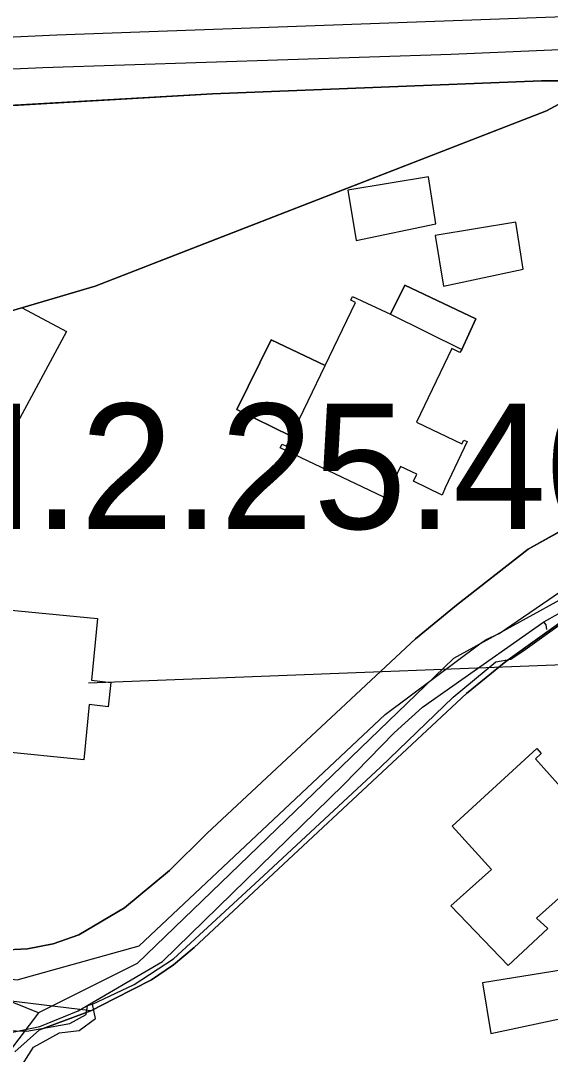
# Model space of a CAD drawing. Extents: x -690419 to -685080, y -987825 to -981190.
# Drawn here: x -687140 to -687097.7, y -985270.8 to -985188.3 of the extents above; entities that cross this region are included whole.
import ezdxf

# ---------------------------------------------------------------- set-up
doc = ezdxf.new("R2010")
doc.units = 0
for name, color, linetype in [('_DOPLNĚK BUDOVY', 7, 'Continuous'), ('BPEJ (S) - hranice', 7, 'Continuous'), ('BPEJ I-II ochrana', 7, 'Continuous'), ('Docházková izochrona BUS (S)', 7, 'Continuous'), ('Docházková izochrona VLAK (S)', 7, 'Continuous'), ('Kanalizace stoka bez rozlišení (S)', 7, 'Continuous'), ('Plochy dopravy silniční DS (S)', 7, 'Continuous'), ('Plochy smíšené obytné městské SM (S)', 7, 'Continuous'), ('Plochy veřejná prostranství všeobecná PU (S)', 7, 'Continuous'), ('Plynovod STL (S)', 7, 'Continuous'), ('Regulační bloky STABILIZOVANÉ (S)', 7, 'Continuous'), ('Regulační kódy STABILIZOVANÉ (S)', 7, 'Continuous'), ('Silnice II třídy (S) - osa', 7, 'Continuous'), ('Spoje - komunikační vedení bez rozlišení provozovanál (S)', 7, 'Continuous'), ('Trasy cykloturistické (S)', 7, 'Continuous'), ('Vodovodní řady (S)', 7, 'Continuous')]:
    doc.layers.add(name, color=color, linetype=linetype)

msp = doc.modelspace()

# ---------------------------------------------------------------- linework, layer by layer
at = {"layer": '_DOPLNĚK BUDOVY'}
for p, q in [((-687107.404, -985200.767), (-687113.854, -985201.827)), ((-687106.824, -985204.517), (-687107.404, -985200.767)), ((-687113.854, -985201.827), (-687113.184, -985205.857)), ((-687113.184, -985205.857), (-687106.824, -985204.517)), ((-687100.439, -985204.397), (-687106.889, -985205.457)), ((-687099.859, -985208.147), (-687100.439, -985204.397)), ((-687106.889, -985205.457), (-687106.219, -985209.487)), ((-687106.219, -985209.487), (-687099.859, -985208.147)), ((-687110.43, -985211.74), (-687104.75, -985214.55)), ((-687104.75, -985214.55), (-687103.63, -985212.12)), ((-687115.65, -985215.84), (-687119.96, -985213.79)), ((-687118.36, -985221.47), (-687115.65, -985215.84)), ((-687096.655, -985264.082), (-687103.105, -985265.142)), ((-687103.105, -985265.142), (-687102.435, -985269.172)), ((-687102.435, -985269.172), (-687096.075, -985267.832))]:
    msp.add_line(p, q, dxfattribs=at)
for points in [[(-687103.63, -985212.12), (-687109.29, -985209.42), (-687110.43, -985211.74)], [(-687119.96, -985213.79), (-687122.71, -985219.35), (-687118.36, -985221.47)]]:
    msp.add_lwpolyline(points, dxfattribs=at)
at = {"layer": 'BPEJ (S) - hranice'}
for points in [[(-687029, -985071), (-687024, -985089), (-687025.5, -985111.5), (-687033, -985131.5), (-687057, -985161), (-687069.12, -985173.89), (-687080.5, -985186), (-687098, -985195.5), (-687134, -985209.5), (-687195, -985227.5), (-687227, -985239), (-687281.5, -985264), (-687296.5, -985283.5), (-687302, -985303), (-687299.5, -985321), (-687283, -985348), (-687262, -985370.5), (-687260, -985379.5), (-687268.5, -985393), (-687302.5, -985416)], [(-687302.5, -985416), (-687268.5, -985393), (-687260, -985379.5), (-687262, -985370.5), (-687283, -985348), (-687299.5, -985321), (-687302, -985303), (-687296.5, -985283.5), (-687281.5, -985264), (-687227, -985239), (-687195, -985227.5), (-687134, -985209.5), (-687098, -985195.5), (-687080.5, -985186), (-687069.12, -985173.89), (-687066.5, -985190.5), (-687072, -985226.5), (-687074.5, -985267), (-687082.5, -985298.5), (-687113, -985361.5), (-687115.5, -985379.5), (-687104.5, -985404)]]:
    msp.add_lwpolyline(points, dxfattribs=at)
at = {"layer": 'BPEJ I-II ochrana'}
for p, q in [((-687098.464, -985195.68), (-687124.767, -985205.909)), ((-687110.43, -985211.74), (-687109.29, -985209.42)), ((-687109.29, -985209.42), (-687103.63, -985212.12)), ((-687113.61, -985210.62), (-687113.48, -985210.32)), ((-687113.23, -985210.8), (-687113.61, -985210.62)), ((-687113.48, -985210.32), (-687110.43, -985211.74)), ((-687139.842, -985211.224), (-687136.3, -985213.12)), ((-687115.65, -985215.84), (-687113.23, -985210.8)), ((-687103.63, -985212.12), (-687104.75, -985214.55)), ((-687136.3, -985213.12), (-687140.96, -985221.78)), ((-687122.71, -985219.35), (-687119.96, -985213.79)), ((-687119.96, -985213.79), (-687115.65, -985215.84)), ((-687105.56, -985214.48), (-687108.37, -985220.37)), ((-687104.91, -985214.79), (-687105.56, -985214.48)), ((-687104.75, -985214.55), (-687104.91, -985214.79)), ((-687118.36, -985221.47), (-687122.71, -985219.35)), ((-687108.37, -985220.37), (-687104.76, -985222.1)), ((-687119.25, -985222.41), (-687119.1, -985222.11)), ((-687119.1, -985222.11), (-687118.74, -985222.27)), ((-687118.74, -985222.27), (-687118.36, -985221.47)), ((-687104.33, -985221.9), (-687106.08, -985225.61)), ((-687104.76, -985222.1), (-687104.59, -985221.81)), ((-687104.59, -985221.81), (-687104.33, -985221.9)), ((-687110.46, -985226.58), (-687119.25, -985222.41)), ((-687109.64, -985223.9), (-687110.7, -985226.13)), ((-687108.33, -985224.52), (-687109.64, -985223.9)), ((-687108.6, -985225.08), (-687108.33, -985224.52)), ((-687106.31, -985226.19), (-687108.6, -985225.08)), ((-687110.7, -985226.13), (-687110.36, -985226.29)), ((-687110.36, -985226.29), (-687110.46, -985226.58)), ((-687106.08, -985225.61), (-687106.31, -985226.19)), ((-687099.46, -985230.49), (-687095.7, -985228.4)), ((-687105.17, -985234.98), (-687099.46, -985230.49)), ((-687141.99, -985235.26), (-687133.83, -985236.04)), ((-687108.44, -985237.66), (-687105.17, -985234.98)), ((-687095.44, -985235.31), (-687101.25, -985239.46)), ((-687133.83, -985236.04), (-687134.3, -985240.96)), ((-687125.07, -985253.19), (-687108.44, -985237.66)), ((-687101.25, -985239.46), (-687104.38, -985242.02)), ((-687134.3, -985240.96), (-687132.77, -985241.14)), ((-687132.77, -985241.14), (-687132.96, -985243.09)), ((-687104.38, -985242.02), (-687126.12, -985262.31)), ((-687134.48, -985242.91), (-687134.92, -985247.32)), ((-687132.96, -985243.09), (-687134.48, -985242.91)), ((-687134.92, -985247.32), (-687143.06, -985246.52)), ((-687105.53, -985252.61), (-687098.77, -985246.43)), ((-687098.41, -985246.83), (-687098.86, -985247.24)), ((-687098.77, -985246.43), (-687098.41, -985246.83)), ((-687098.86, -985247.24), (-687095.97, -985250.48)), ((-687102.37, -985256.07), (-687105.53, -985252.61)), ((-687128.08, -985256.17), (-687125.07, -985253.19)), ((-687092.08, -985253.93), (-687098.79, -985259.98)), ((-687131.66, -985259.14), (-687128.08, -985256.17)), ((-687105.62, -985258.99), (-687102.37, -985256.07)), ((-687135.3, -985261.3), (-687131.66, -985259.14)), ((-687101.06, -985263.75), (-687105.62, -985258.99)), ((-687098.79, -985259.98), (-687097.88, -985260.79)), ((-687097.88, -985260.79), (-687101.06, -985263.75)), ((-687137.37, -985262.02), (-687135.3, -985261.3)), ((-687141.52, -985262.53), (-687139.41, -985262.41)), ((-687139.41, -985262.41), (-687137.37, -985262.02)), ((-687126.12, -985262.31), (-687127.77, -985263.7)), ((-687127.77, -985263.7), (-687129.51, -985264.9)), ((-687129.51, -985264.9), (-687132.45, -985266.38)), ((-687134.36, -985267.38), (-687151.36, -985265.32)), ((-687132.45, -985266.38), (-687134.36, -985267.38))]:
    msp.add_line(p, q, dxfattribs=at)
for points in [[(-687093.616, -985193.12), (-687098, -985195.5), (-687098.464, -985195.68)], [(-687124.767, -985205.909), (-687134, -985209.5), (-687139.842, -985211.224)]]:
    msp.add_lwpolyline(points, dxfattribs=at)
at = {"layer": 'Docházková izochrona BUS (S)'}
for centre, start, end in [((-687330.82, -985198.99), 36.90641, 302.12987), ((-686757.693, -985364.182), 205.7131, 25.07732)]:
    msp.add_arc(centre, 400, start, end, dxfattribs=at)
at = {"layer": 'Docházková izochrona VLAK (S)'}
msp.add_arc((-686398.38, -985456.116), 800, 77.865472, 344.113367, dxfattribs=at)
at = {"layer": 'Kanalizace stoka bez rozlišení (S)'}
for points in [[(-686944.09, -985188.32), (-686963.48, -985187), (-686989.79, -985188.55), (-687014.78, -985186.68), (-687048.13, -985188.55), (-687075.27, -985189.69), (-687105.6, -985190.99), (-687138.19, -985192.06), (-687172.3, -985193.59), (-687210.16, -985194.87), (-687235.17, -985195.82), (-687261.19, -985196.76), (-687294.86, -985198.13), (-687330.82, -985198.99), (-687362.17, -985199.36), (-687377.93, -985199.24), (-687403.83, -985199.81), (-687424.38, -985200.9), (-687437.78, -985178.92), (-687443.46, -985157.92), (-687450.1, -985144.21), (-687465.48, -985151.35)], [(-686952, -985232.68), (-686992.79, -985230.89), (-687049.475, -985222.224), (-687082.231, -985226.457), (-687105.426, -985239.239), (-687130.659, -985263.586), (-687138.52, -985267.53), (-687147.89, -985279.88), (-687155.61, -985305.92), (-687167.12, -985330.81), (-687176.4, -985345.5), (-687197.53, -985330.29), (-687211.18, -985320.5), (-687226.18, -985309.98), (-687252.36, -985291.75), (-687270.67, -985278.95), (-687292.03, -985263.85), (-687309.99, -985251.35)], [(-687138.52, -985267.53), (-687154.241, -985261.155), (-687178.308, -985236.844), (-687195.508, -985223.965)]]:
    msp.add_lwpolyline(points, dxfattribs=at)
at = {"layer": 'Plochy dopravy silniční DS (S)'}
for p, q in [((-687098.39, -985193.1), (-687124.65, -985194.13)), ((-687067.92, -985193.23), (-687098.39, -985193.1)), ((-687124.65, -985194.13), (-687154.72, -985195.89))]:
    msp.add_line(p, q, dxfattribs=at)
at = {"layer": 'Plochy smíšené obytné městské SM (S)'}
for points in [[(-687154.72, -985195.89), (-687124.65, -985194.13), (-687098.39, -985193.1), (-687067.92, -985193.23)], [(-687140.41, -985270.63), (-687138.45, -985268.88), (-687134.36, -985267.38), (-687132.45, -985266.38), (-687129.51, -985264.9), (-687127.77, -985263.7), (-687126.12, -985262.31), (-687104.38, -985242.02), (-687101.25, -985239.46), (-687095.44, -985235.31), (-687093.59, -985234.3), (-687091.64, -985233.39), (-687089.7, -985232.67), (-687087.63, -985232.06), (-687085.53, -985231.62), (-687051.07, -985226.47), (-687047.11, -985227.74), (-687044.91, -985229.69), (-687053.52, -985273.21)], [(-687095.7, -985228.4), (-687099.46, -985230.49), (-687105.17, -985234.98), (-687108.44, -985237.66), (-687125.07, -985253.19), (-687128.08, -985256.17), (-687131.66, -985259.14), (-687135.3, -985261.3), (-687137.37, -985262.02), (-687139.41, -985262.41), (-687141.52, -985262.53)]]:
    msp.add_lwpolyline(points, dxfattribs=at)
at = {"layer": 'Plochy veřejná prostranství všeobecná PU (S)'}
for p, q in [((-687099.46, -985230.49), (-687095.7, -985228.4)), ((-687105.17, -985234.98), (-687099.46, -985230.49)), ((-687108.44, -985237.66), (-687105.17, -985234.98)), ((-687095.44, -985235.31), (-687101.25, -985239.46)), ((-687125.07, -985253.19), (-687108.44, -985237.66)), ((-687101.25, -985239.46), (-687104.38, -985242.02)), ((-687104.38, -985242.02), (-687126.12, -985262.31)), ((-687128.08, -985256.17), (-687125.07, -985253.19)), ((-687131.66, -985259.14), (-687128.08, -985256.17)), ((-687135.3, -985261.3), (-687131.66, -985259.14)), ((-687137.37, -985262.02), (-687135.3, -985261.3)), ((-687141.52, -985262.53), (-687139.41, -985262.41)), ((-687139.41, -985262.41), (-687137.37, -985262.02)), ((-687126.12, -985262.31), (-687127.77, -985263.7)), ((-687127.77, -985263.7), (-687129.51, -985264.9)), ((-687129.51, -985264.9), (-687132.45, -985266.38)), ((-687132.45, -985266.38), (-687134.36, -985267.38)), ((-687134.36, -985267.38), (-687138.45, -985268.88)), ((-687138.45, -985268.88), (-687140.41, -985270.63))]:
    msp.add_line(p, q, dxfattribs=at)
at = {"layer": 'Plynovod STL (S)'}
for points in [[(-687208.07, -985190.41), (-687207.96, -985197.38), (-687212.54, -985214.46), (-687210.29, -985217.49), (-687206.89, -985223.59), (-687205.28, -985226.47), (-687198.01, -985233.35), (-687185.17, -985243.68), (-687175.074, -985248.698), (-687172.04, -985250.47), (-687169.088, -985252.208), (-687163.587, -985254.762), (-687161, -985256.3), (-687157.914, -985257.946), (-687147.06, -985263.94), (-687140.842, -985264.815), (-687140.24, -985264.9), (-687130.51, -985262.17), (-687110.86, -985243.7), (-687103.32, -985238.05), (-687102.82, -985237.72), (-687101.76, -985237.24)], [(-687101.76, -985237.24), (-687096.38, -985233.53), (-687092.26, -985230.83), (-687091.08, -985230.39), (-687086.99, -985229.5), (-687083.51, -985228.74), (-687083.16, -985228.63)]]:
    msp.add_lwpolyline(points, dxfattribs=at)
at = {"layer": 'Regulační bloky STABILIZOVANÉ (S)'}
for p, q in [((-687098.39, -985193.1), (-687124.65, -985194.13)), ((-687067.92, -985193.23), (-687098.39, -985193.1)), ((-687124.65, -985194.13), (-687154.72, -985195.89)), ((-687099.46, -985230.49), (-687095.7, -985228.4)), ((-687105.17, -985234.98), (-687099.46, -985230.49)), ((-687108.44, -985237.66), (-687105.17, -985234.98)), ((-687095.44, -985235.31), (-687101.25, -985239.46)), ((-687125.07, -985253.19), (-687108.44, -985237.66)), ((-687101.25, -985239.46), (-687104.38, -985242.02)), ((-687104.38, -985242.02), (-687126.12, -985262.31)), ((-687128.08, -985256.17), (-687125.07, -985253.19)), ((-687131.66, -985259.14), (-687128.08, -985256.17)), ((-687135.3, -985261.3), (-687131.66, -985259.14)), ((-687137.37, -985262.02), (-687135.3, -985261.3)), ((-687141.52, -985262.53), (-687139.41, -985262.41)), ((-687139.41, -985262.41), (-687137.37, -985262.02)), ((-687126.12, -985262.31), (-687127.77, -985263.7)), ((-687127.77, -985263.7), (-687129.51, -985264.9)), ((-687129.51, -985264.9), (-687132.45, -985266.38)), ((-687132.45, -985266.38), (-687134.36, -985267.38)), ((-687134.36, -985267.38), (-687138.45, -985268.88)), ((-687138.45, -985268.88), (-687140.41, -985270.63))]:
    msp.add_line(p, q, dxfattribs=at)
for points in [[(-687154.72, -985195.89), (-687124.65, -985194.13), (-687098.39, -985193.1), (-687067.92, -985193.23)], [(-687140.41, -985270.63), (-687138.45, -985268.88), (-687134.36, -985267.38), (-687132.45, -985266.38), (-687129.51, -985264.9), (-687127.77, -985263.7), (-687126.12, -985262.31), (-687104.38, -985242.02), (-687101.25, -985239.46), (-687095.44, -985235.31), (-687093.59, -985234.3), (-687091.64, -985233.39), (-687089.7, -985232.67), (-687087.63, -985232.06), (-687085.53, -985231.62), (-687051.07, -985226.47), (-687047.11, -985227.74), (-687044.91, -985229.69), (-687053.52, -985273.21)], [(-687095.7, -985228.4), (-687099.46, -985230.49), (-687105.17, -985234.98), (-687108.44, -985237.66), (-687125.07, -985253.19), (-687128.08, -985256.17), (-687131.66, -985259.14), (-687135.3, -985261.3), (-687137.37, -985262.02), (-687139.41, -985262.41), (-687141.52, -985262.53)]]:
    msp.add_lwpolyline(points, dxfattribs=at)
at = {"layer": 'Silnice II třídy (S) - osa'}
msp.add_lwpolyline([(-687413.084, -985199), (-687407.788, -985197.845), (-687405.375, -985197.378), (-687402.888, -985197.155), (-687330.379, -985196.69), (-687257.724, -985194.996), (-687137.074, -985189.44), (-686967.107, -985183.248), (-686954.141, -985183.117), (-686945.939, -985183.646), (-686936.932, -985184.917), (-686927.947, -985187.35), (-686919.745, -985191.054), (-686913.942, -985194.681), (-686907.045, -985199.785), (-686901.685, -985205.019), (-686896.462, -985211.163), (-686891.435, -985218.571), (-686888.104, -985225.763), (-686884.026, -985234.975), (-686854.624, -985308.656)], dxfattribs=at)
at = {"layer": 'Spoje - komunikační vedení bez rozlišení provozovanál (S)'}
for points in [[(-687132.87, -985266.19), (-687130.89, -985265.27), (-687127.75, -985263.21), (-687120.91, -985256.92), (-687111.24, -985247.9), (-687105.44, -985242.33), (-687102.05, -985239.51), (-687100.84, -985239.28), (-687099.88, -985238.64), (-687096.6, -985236.3), (-687095.61, -985235.06), (-687093.31, -985233.75), (-687090.32, -985232.42), (-687087.54, -985231.52), (-687085.51, -985231.18), (-687084.7, -985231.63)], [(-687083.54, -985239.23), (-687134.528, -985241.205)], [(-687134.21, -985266.83), (-687132.87, -985266.19)], [(-687146.98, -985267.72), (-687142.87, -985268.88), (-687139.46, -985269), (-687136.02, -985268.38), (-687134.74, -985267.65), (-687134.62, -985266.93)], [(-687142.81, -985279.3), (-687142.41, -985279.42), (-687141.79, -985278.88), (-687141.18, -985275.8), (-687140.17, -985272.23), (-687138.93, -985270.26), (-687136.85, -985269.13), (-687135.29, -985268.94), (-687133.99, -985267.98), (-687134.21, -985266.83)], [(-687134.62, -985266.93), (-687134.21, -985266.83)]]:
    msp.add_lwpolyline(points, dxfattribs=at)
at = {"layer": 'Trasy cykloturistické (S)'}
msp.add_lwpolyline([(-687256.3, -985199.65), (-687212.53, -985197.41), (-687211.62, -985197.36), (-687206.33, -985197.44), (-687203.03, -985197.45), (-687201.8, -985197.24), (-687177.72, -985197.31), (-687154.72, -985195.89), (-687124.65, -985194.13), (-687098.39, -985193.1), (-687067.92, -985193.23), (-687068.16, -985192.08), (-687040.84, -985192.09), (-687039.69, -985192.02), (-687032.82, -985191.57), (-687033.27, -985179.82), (-687026.4, -985154.31), (-687015.07, -985119.42), (-687014.57, -985117.89), (-687002.35, -985100.92), (-686991.75, -985089.12), (-686990.2, -985087.27), (-686975.94, -985072.54)], dxfattribs=at)
at = {"layer": 'Vodovodní řady (S)'}
for points in [[(-687098.204, -985236.295), (-687097.06, -985235.67), (-687081.891, -985230.677), (-687081.448, -985230.603), (-687051.574, -985226.504), (-687047.6, -985227.07)], [(-687142.413, -985269.44), (-687138.425, -985268.618), (-687135.357, -985267.379), (-687128.632, -985263.426), (-687114.193, -985249.312), (-687110.14, -985245.164), (-687107.893, -985243.117), (-687098.204, -985236.295)], [(-687098.03, -985236.54), (-687098.204, -985236.295)], [(-687097.98, -985236.93), (-687098.03, -985236.54)]]:
    msp.add_lwpolyline(points, dxfattribs=at)

# ---------------------------------------------------------------- texts
at = {"layer": 'Regulační kódy STABILIZOVANÉ (S)'}
msp.add_text('SM.2.25.40', height=10, dxfattribs=at).set_placement((-687158.976, -985228.88))

doc.saveas('drawing.dxf')
